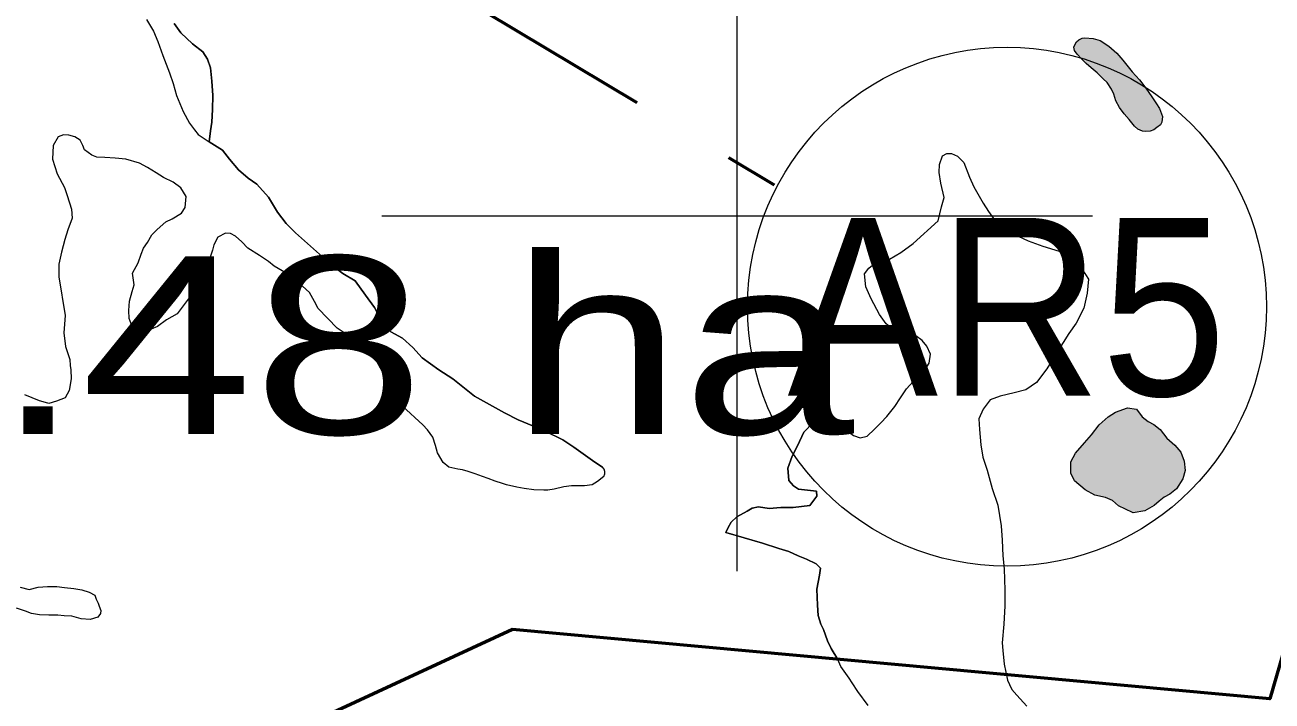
# Model space of a CAD drawing. Extents: x -1643653 to 4543381, y 1624270 to 13878484.
# Drawn here: x 747995 to 751505, y 8923635 to 8925537 of the extents above; entities that cross this region are included whole.
import ezdxf
from ezdxf.enums import TextEntityAlignment as Align

# ---------------------------------------------------------------- set-up
doc = ezdxf.new("R2010")
doc.units = 0
doc.header["$LTSCALE"] = 200
doc.linetypes.add('MEDIUM_DASHED', pattern=[4.5, 3, -1.5])
for name, color, linetype, lineweight in [('1', 7, 'Continuous', 13), ('2', 7, 'Continuous', 13), ('27', 7, 'Continuous', 53), ('29', 7, 'Continuous', 13), ('45', 7, 'Continuous', 13)]:
    doc.layers.add(name, color=color, linetype=linetype, lineweight=lineweight)
doc.layers.add('63', color=7, linetype='Continuous')

msp = doc.modelspace()

# ---------------------------------------------------------------- hatches: boundary and pattern name
at = {"layer": '29'}
for points in [[(750977.7, 8925500.9), (751001, 8925499.7), (751020.9, 8925494), (751045.3, 8925477.4), (751067.8, 8925458.1), (751084.5, 8925437.8), (751111.3, 8925405.7), (751132.2, 8925382.6), (751149.4, 8925359.3), (751166.1, 8925335.3), (751179.4, 8925315.8), (751188.5, 8925301.8), (751196.7, 8925279.6), (751194.8, 8925263.5), (751190.5, 8925256.1), (751181, 8925248.4), (751171.8, 8925242.1), (751162, 8925238.7), (751150.1, 8925237.3), (751140.4, 8925238.3), (751127, 8925243.7), (751117.7, 8925252.7), (751102.9, 8925271), (751088.9, 8925287.3), (751075.4, 8925305.3), (751065.3, 8925324.1), (751059.8, 8925343), (751053.4, 8925357), (751041.2, 8925375.2), (751029.8, 8925386), (751012.3, 8925402.6), (750995.8, 8925416.9), (750982, 8925428.5), (750968.2, 8925441.8), (750956.4, 8925455.1), (750949, 8925465.8), (750947.1, 8925475.3), (750950.4, 8925483.2), (750954.4, 8925489.6), (750961.2, 8925495.6), (750970.4, 8925500.4)], [(751113.7, 8924164.9), (751112.2, 8924165.2), (751072.6, 8924184.4), (751056.3, 8924198.8), (751036.3, 8924207.7), (751006, 8924213.9), (750979, 8924229.1), (750948.7, 8924254.4), (750938.2, 8924275.9), (750938.7, 8924307.7), (750952.1, 8924332.2), (750977, 8924361.3), (750997.1, 8924383.5), (751018.5, 8924412.4), (751043.5, 8924434.8), (751064.5, 8924447.3), (751098, 8924459.5), (751123.3, 8924455.8), (751139.7, 8924434.2), (751156.5, 8924421.4), (751172.4, 8924413.1), (751189.9, 8924399.2), (751209.1, 8924374.9), (751231.3, 8924355.3), (751248, 8924335.3), (751257.7, 8924310.1), (751260.7, 8924283.5), (751253.8, 8924260.4), (751235.9, 8924232.2), (751217.6, 8924217), (751200.9, 8924208.7), (751187.6, 8924197.3), (751173.1, 8924185.5), (751146.6, 8924170.1)]]:
    msp.add_hatch(color=256, dxfattribs=at).paths.add_polyline_path(points)

# ---------------------------------------------------------------- linework, layer by layer
at = {"layer": '1', "lineweight": 25}
msp.add_spline([(814781, 9009175.5), (814787.2, 9009173.4), (814796.9, 9009173.4), (814799.4, 9009172.4), (814805.1, 9009174.5), (814805.6, 9009176.5), (814811.7, 9009179.5), (814811.7, 9009179.5), (814801.5, 9009181), (814790.7, 9009181.5), (814784.1, 9009183.1), (814777.4, 9009185.1), (814778.4, 9009175.5)], degree=3, dxfattribs=at)
at = {"layer": '2'}
for p, q in [((750000, 8924000), (750000, 8926000)), ((749000, 8925000), (751000, 8925000))]:
    msp.add_line(p, q, dxfattribs=at)
at = {"layer": '27', "linetype": 'MEDIUM_DASHED'}
msp.add_line((746115.6, 8927478.8), (750103.6, 8925087.2), dxfattribs=at)
at = {"layer": '27'}
for points in [[(749367.7, 8923836.4), (747863.2, 8923139.9), (745575.7, 8923768.8), (746115.6, 8927478.8)], [(753732.9, 8926707.6), (753789, 8926370.6), (753649.8, 8925453.6), (751915.3, 8925077.7), (751498.6, 8923641), (749367.7, 8923836.4)], [(753649.8, 8925453.6), (751915.3, 8925077.7), (751498.6, 8923641), (749367.7, 8923836.4), (747915.5, 8923164.1)]]:
    msp.add_lwpolyline(points, dxfattribs=at)
at = {"layer": '29', "lineweight": 53}
for points in [[(749367.7, 8923836.4), (747863.2, 8923139.9), (745575.7, 8923768.8), (745752.4, 8927202.3)], [(753732.9, 8926707.6), (753789, 8926370.6), (753649.8, 8925453.6), (751915.3, 8925077.7), (751498.6, 8923641), (749367.7, 8923836.4)], [(753649.8, 8925453.6), (751915.3, 8925077.7), (751498.6, 8923641), (749367.7, 8923836.4)], [(749367.7, 8923836.4), (747863.2, 8923139.9), (745575.7, 8923768.8)]]:
    msp.add_lwpolyline(points, dxfattribs=at)
at = {"layer": '29'}
for points in [[(748337.8, 8925553), (748357.6, 8925520), (748369.8, 8925490.9), (748383.8, 8925451.5), (748402.4, 8925402.9), (748412.9, 8925372.2), (748422.3, 8925338.5), (748440.7, 8925293.5), (748458.1, 8925261.2), (748472.3, 8925242.4), (748483.2, 8925228.8), (748513.6, 8925208.8)], [(748337.8, 8925553), (748357.6, 8925520), (748369.8, 8925490.9), (748383.8, 8925451.5), (748402.4, 8925402.9), (748412.9, 8925372.2), (748422.3, 8925338.5), (748440.7, 8925293.5), (748458.1, 8925261.2), (748472.3, 8925242.4), (748483.2, 8925228.8), (748513.6, 8925208.8)], [(748337.8, 8925553), (748357.6, 8925520), (748369.8, 8925490.9), (748383.8, 8925451.5), (748402.4, 8925402.9), (748412.9, 8925372.2), (748422.3, 8925338.5), (748440.7, 8925293.5), (748458.1, 8925261.2), (748472.3, 8925242.4), (748483.2, 8925228.8), (748513.6, 8925208.8)], [(748513.6, 8925208.8), (748517.2, 8925239.1), (748521.3, 8925263.9), (748523.3, 8925299.7), (748523.9, 8925338.8), (748521.7, 8925379.1), (748517.8, 8925417), (748509.5, 8925441), (748496.4, 8925461.9), (748467.3, 8925484.4), (748434.5, 8925515.1), (748415.5, 8925541.3)], [(748513.6, 8925208.8), (748517.2, 8925239.1), (748521.3, 8925263.9), (748523.3, 8925299.7), (748523.9, 8925338.8), (748521.7, 8925379.1), (748517.8, 8925417), (748509.5, 8925441), (748496.4, 8925461.9), (748467.3, 8925484.4), (748434.5, 8925515.1), (748415.5, 8925541.3)], [(748513.6, 8925208.8), (748517.2, 8925239.1), (748521.3, 8925263.9), (748523.3, 8925299.7), (748523.9, 8925338.8), (748521.7, 8925379.1), (748517.8, 8925417), (748509.5, 8925441), (748496.4, 8925461.9), (748467.3, 8925484.4), (748434.5, 8925515.1), (748415.5, 8925541.3)], [(748415.5, 8925541.3), (748434.5, 8925515.1), (748467.3, 8925484.4), (748496.4, 8925461.9), (748509.5, 8925441), (748517.8, 8925417), (748521.7, 8925379.1), (748523.9, 8925338.8), (748523.3, 8925299.7), (748521.3, 8925263.9), (748517.2, 8925239.1), (748513.6, 8925208.8)], [(748151, 8925213.2), (748135.9, 8925222.6), (748119.2, 8925227.2), (748104.3, 8925228.6), (748089.1, 8925222.5), (748075, 8925198), (748072.9, 8925159.7), (748085.7, 8925118.8), (748107.2, 8925079.9), (748114, 8925057.4), (748126.3, 8925019), (748128.8, 8924993.9), (748116.4, 8924961.2), (748107.7, 8924933.9), (748098.4, 8924898.4), (748090.4, 8924863.9), (748091.1, 8924828.1), (748108.5, 8924720.1), (748105, 8924671.2), (748109.7, 8924632.9), (748122.2, 8924596.2), (748122.9, 8924579), (748124.5, 8924566.5), (748125.1, 8924541.4), (748119.5, 8924509.1), (748119.5, 8924509.1), (748108.9, 8924488.2)], [(748151, 8925213.2), (748135.9, 8925222.6), (748119.2, 8925227.2), (748104.3, 8925228.6), (748089.1, 8925222.5), (748075, 8925198), (748072.9, 8925159.7), (748085.7, 8925118.8), (748107.2, 8925079.9), (748114, 8925057.4), (748126.3, 8925019), (748128.8, 8924993.9), (748116.4, 8924961.2), (748107.7, 8924933.9), (748098.4, 8924898.4), (748090.4, 8924863.9), (748091.1, 8924828.1), (748108.5, 8924720.1), (748105, 8924671.2), (748109.7, 8924632.9), (748122.2, 8924596.2), (748122.9, 8924579), (748124.5, 8924566.5), (748125.1, 8924541.4), (748119.5, 8924509.1), (748119.5, 8924509.1), (748108.9, 8924488.2)], [(749624.6, 8924267.1), (749606.4, 8924252.9), (749591.6, 8924242.8), (749570.4, 8924240.1), (749547.3, 8924240.5), (749533.6, 8924240.6), (749511.7, 8924237.6), (749484.8, 8924231.4), (749467.3, 8924228.1), (749455.9, 8924227.9), (749427.8, 8924229.2), (749400.3, 8924232.9), (749379.4, 8924236.3), (749350.9, 8924243), (749339.7, 8924246.6), (749318.4, 8924253.8), (749298.8, 8924261.1), (749283.5, 8924266.7), (749262.4, 8924274.4), (749242.6, 8924281), (749226.7, 8924285.2), (749213.3, 8924287.5), (749188, 8924292.7), (749172.2, 8924306), (749156.2, 8924333.3), (749151.2, 8924354.2), (749143.2, 8924377.2), (749128.2, 8924397.7), (749115.2, 8924412), (749057.7, 8924464.7), (749036, 8924483), (749022.5, 8924498.1), (749010.4, 8924515.3), (749006.6, 8924532.8), (749001.4, 8924561.2), (748985, 8924592.6), (748969.8, 8924613.7), (748955, 8924627.2), (748927.8, 8924648.1), (748902.6, 8924665), (748874.2, 8924683.9), (748821, 8924739.1), (748810.2, 8924758.8), (748796.6, 8924784.8), (748776.3, 8924802.4), (748750.2, 8924825.7), (748730.7, 8924839.1), (748697, 8924858.5), (748680.5, 8924872.1), (748655.8, 8924888.2), (748623.1, 8924908.9), (748605.6, 8924927.2), (748587.6, 8924943), (748574.3, 8924950.1), (748559.6, 8924951.5), (748538.1, 8924940.2), (748527.2, 8924919), (748523.1, 8924903.6), (748514.2, 8924875.6), (748501.7, 8924839.4), (748488.8, 8924818.6), (748479.9, 8924799.1), (748424.3, 8924724.9), (748394.1, 8924707.3), (748368.8, 8924689.2), (748350.6, 8924680.9), (748327.6, 8924674.1), (748312.5, 8924675), (748300.6, 8924682.3), (748294, 8924696.5), (748289.2, 8924711), (748288.1, 8924734.1), (748289.6, 8924760.2), (748297.3, 8924787.2), (748303.2, 8924806.3), (748298.5, 8924838.7), (748314.2, 8924868.1), (748322.4, 8924892), (748328.9, 8924909.4), (748339.9, 8924925.1), (748352.8, 8924947.1), (748367.5, 8924961.8), (748392.3, 8924983.8), (748409.8, 8924991.9), (748436, 8925008), (748446.4, 8925023.9), (748449.1, 8925054.9), (748434.4, 8925079.4), (748412.2, 8925094.8), (748385.7, 8925108.4), (748364.7, 8925121.6), (748340.5, 8925136.2), (748318.2, 8925148.3), (748279, 8925159.4), (748249.7, 8925162.9), (748220.1, 8925164.4), (748198, 8925165.6), (748183.6, 8925171.2), (748162.9, 8925186), (748158.3, 8925198.2), (748151, 8925213.2)], [(749624.6, 8924267.1), (749606.4, 8924252.9), (749591.6, 8924242.8), (749570.4, 8924240.1), (749547.3, 8924240.5), (749533.6, 8924240.6), (749511.7, 8924237.6), (749484.8, 8924231.4), (749467.3, 8924228.1), (749455.9, 8924227.9), (749427.8, 8924229.2), (749400.3, 8924232.9), (749379.4, 8924236.3), (749350.9, 8924243), (749339.7, 8924246.6), (749318.4, 8924253.8), (749298.8, 8924261.1), (749283.5, 8924266.7), (749262.4, 8924274.4), (749242.6, 8924281), (749226.7, 8924285.2), (749213.3, 8924287.5), (749188, 8924292.7), (749172.2, 8924306), (749156.2, 8924333.3), (749151.2, 8924354.2), (749143.2, 8924377.2), (749128.2, 8924397.7), (749115.2, 8924412), (749057.7, 8924464.7), (749036, 8924483), (749022.5, 8924498.1), (749010.4, 8924515.3), (749006.6, 8924532.8), (749001.4, 8924561.2), (748985, 8924592.6), (748969.8, 8924613.7), (748955, 8924627.2), (748927.8, 8924648.1), (748902.6, 8924665), (748874.2, 8924683.9), (748821, 8924739.1), (748810.2, 8924758.8), (748796.6, 8924784.8), (748776.3, 8924802.4), (748750.2, 8924825.7), (748730.7, 8924839.1), (748697, 8924858.5), (748680.5, 8924872.1), (748655.8, 8924888.2), (748623.1, 8924908.9), (748605.6, 8924927.2), (748587.6, 8924943), (748574.3, 8924950.1), (748559.6, 8924951.5), (748538.1, 8924940.2), (748527.2, 8924919), (748523.1, 8924903.6), (748514.2, 8924875.6), (748501.7, 8924839.4), (748488.8, 8924818.6), (748479.9, 8924799.1), (748424.3, 8924724.9), (748394.1, 8924707.3), (748368.8, 8924689.2), (748350.6, 8924680.9), (748327.6, 8924674.1), (748312.5, 8924675), (748300.6, 8924682.3), (748294, 8924696.5), (748289.2, 8924711), (748288.1, 8924734.1), (748289.6, 8924760.2), (748297.3, 8924787.2), (748303.2, 8924806.3), (748298.5, 8924838.7), (748314.2, 8924868.1), (748322.4, 8924892), (748328.9, 8924909.4), (748339.9, 8924925.1), (748352.8, 8924947.1), (748367.5, 8924961.8), (748392.3, 8924983.8), (748409.8, 8924991.9), (748436, 8925008), (748446.4, 8925023.9), (748449.1, 8925054.9), (748434.4, 8925079.4), (748412.2, 8925094.8), (748385.7, 8925108.4), (748364.7, 8925121.6), (748340.5, 8925136.2), (748318.2, 8925148.3), (748279, 8925159.4), (748249.7, 8925162.9), (748220.1, 8925164.4), (748198, 8925165.6), (748183.6, 8925171.2), (748162.9, 8925186), (748158.3, 8925198.2), (748151, 8925213.2)], [(749620.4, 8924292.8), (749599.1, 8924307.2), (749539.8, 8924349.5), (749509.2, 8924370.2), (749459.7, 8924394), (749426.2, 8924408.2), (749383.6, 8924426), (749345.2, 8924445.5), (749260.4, 8924493), (749199.7, 8924541.3), (749160.3, 8924566.7), (749113.7, 8924600.2), (749086.6, 8924629.6), (749057.7, 8924656.2), (749025.1, 8924673.6), (749002.4, 8924697.9), (748979.2, 8924742.4), (748954.1, 8924777.4), (748924.9, 8924817.5), (748890.3, 8924837.9), (748858.2, 8924862.3), (748807.1, 8924907.8), (748757, 8924952.2), (748730.9, 8924978.6), (748706.6, 8925010.9), (748680.4, 8925052.6), (748648.1, 8925089), (748623.9, 8925105.8), (748596, 8925129.5), (748570.9, 8925159.8), (748551.8, 8925184.8), (748513.6, 8925208.8)], [(748513.6, 8925208.8), (748551.8, 8925184.8), (748570.9, 8925159.8), (748596, 8925129.5), (748623.9, 8925105.8), (748648.1, 8925089), (748680.4, 8925052.6), (748706.6, 8925010.9), (748730.9, 8924978.6), (748757, 8924952.2), (748807.1, 8924907.8), (748858.2, 8924862.3), (748890.3, 8924837.9), (748924.9, 8924817.5), (748954.1, 8924777.4), (748979.2, 8924742.4), (749002.4, 8924697.9), (749025.1, 8924673.6), (749057.7, 8924656.2), (749086.6, 8924629.6), (749113.7, 8924600.2), (749160.3, 8924566.7), (749199.7, 8924541.3), (749260.4, 8924493), (749345.2, 8924445.5), (749383.6, 8924426), (749426.2, 8924408.2), (749459.7, 8924394), (749509.2, 8924370.2), (749539.8, 8924349.5), (749599.1, 8924307.2), (749620.4, 8924292.8)], [(750290.2, 8924409.1), (750297.5, 8924403.9), (750327.4, 8924382.1), (750346, 8924375.9), (750365.7, 8924380.5), (750386, 8924400.2), (750403.5, 8924417.9), (750421.1, 8924435.4), (750443.5, 8924463.8), (750458.9, 8924488.3), (750476.2, 8924513), (750494.6, 8924534), (750522.4, 8924557.1), (750540.3, 8924585.5), (750543.5, 8924611.3), (750533, 8924633.8), (750520, 8924649.6), (750502.5, 8924662.2), (750474.4, 8924669.9), (750437.7, 8924680.9), (750418.5, 8924696.2), (750400.6, 8924722.8), (750376.3, 8924766.2), (750361.7, 8924800.4), (750358.1, 8924836.8), (750370.4, 8924853.3), (750385.2, 8924865.4), (750401.9, 8924870.4), (750428.6, 8924878.2), (750459.8, 8924896.8), (750494.6, 8924922.3), (750565, 8924986.3), (750575.1, 8925025.3), (750582, 8925051.6), (750573.2, 8925091.9), (750568.2, 8925122.6), (750568.9, 8925144.4), (750577.3, 8925168.7), (750589.3, 8925175.6), (750602.8, 8925175.2), (750619.4, 8925168.3), (750637.6, 8925150.5), (750653.4, 8925109.1), (750666.1, 8925081.4), (750691.5, 8925035.7), (750706.5, 8925012.2), (750725.6, 8924986.1), (750750.5, 8924963.1), (750776.3, 8924949.9), (750818.6, 8924929.6), (750859.5, 8924915.3), (750905.9, 8924901), (750933.1, 8924890.8), (750960.3, 8924865.9), (750971.5, 8924848.7), (750988.2, 8924822.2), (750984.9, 8924782.2), (750975.1, 8924740.8), (750953.8, 8924698.2), (750932.9, 8924669.3), (750900.9, 8924618.6), (750870.8, 8924569.4), (750842.4, 8924531.1), (750812.4, 8924511), (750779, 8924502.6), (750739.9, 8924493), (750711.2, 8924482.5), (750692.3, 8924456.4), (750679.9, 8924428.6), (750681.3, 8924399.3), (750684.9, 8924356.2), (750690.8, 8924320.9), (750702.9, 8924284.2), (750717.7, 8924232.9), (750733.4, 8924186), (750742.3, 8924127.7), (750745.7, 8924087.2), (750746.8, 8924043.6), (750750.9, 8924006.6), (750753.1, 8923947.1), (750753.2, 8923903.1), (750750.5, 8923851.4), (750745.1, 8923798.8), (750747.4, 8923777.1), (750751, 8923738.5), (750760.3, 8923693.7), (750765.8, 8923681.8)], [(748108.9, 8924488.2), (748084.4, 8924479.1), (748062.7, 8924472.4), (748053, 8924475.2), (748036.4, 8924479.6), (747995.5, 8924496.3)], [(748108.9, 8924488.2), (748084.4, 8924479.1), (748062.7, 8924472.4), (748053, 8924475.2), (748036.4, 8924479.6), (747995.5, 8924496.3)], [(750287, 8924411.4), (750273.7, 8924417.8), (750260.9, 8924423.5), (750243.3, 8924424.9), (750213.6, 8924418.5), (750187.5, 8924391.3), (750169.5, 8924352.7), (750154.6, 8924323.9), (750142.6, 8924290), (750144.8, 8924255.2), (750158.6, 8924240.8), (750172.7, 8924231.4), (750222.8, 8924225.9), (750224.3, 8924211.1), (750204, 8924185.3), (750157.1, 8924179.1), (750122.7, 8924179.8), (750089.8, 8924176.7), (750059.3, 8924181.4), (750042.1, 8924177.5), (750027.6, 8924169.4), (749998.9, 8924153), (749983.1, 8924137.8), (749974, 8924123.4), (749967.6, 8924108.7)], [(749967.6, 8924108.7), (749974, 8924123.4), (749983.1, 8924137.8), (749998.9, 8924153), (750027.6, 8924169.4), (750042.1, 8924177.5), (750059.3, 8924181.4), (750089.8, 8924176.7), (750122.7, 8924179.8), (750157.1, 8924179.1), (750204, 8924185.3), (750224.3, 8924211.1), (750222.8, 8924225.9), (750172.7, 8924231.4), (750158.6, 8924240.8), (750144.8, 8924255.2), (750142.6, 8924290), (750154.6, 8924323.9), (750169.5, 8924352.7), (750187.5, 8924391.3), (750213.6, 8924418.5), (750243.3, 8924424.9), (750260.9, 8924423.5), (750273.7, 8924417.8), (750287, 8924411.4), (750290.2, 8924409.1)], [(749967.6, 8924108.7), (750070.9, 8924079.4), (750116.5, 8924063.9), (750144.7, 8924056.1), (750171, 8924043.5), (750194.4, 8924033.9), (750222, 8924021.3), (750234.6, 8924008.8), (750231.4, 8923988.8), (750223.8, 8923949.5), (750225.5, 8923904.6), (750227.4, 8923875.5), (750235.2, 8923851.6), (750242.3, 8923836), (750254, 8923804), (750264, 8923782.4), (750282.6, 8923751.4)], [(750282.6, 8923751.4), (750264, 8923782.4), (750254, 8923804), (750242.3, 8923836), (750235.2, 8923851.6), (750227.4, 8923875.5), (750225.5, 8923904.6), (750223.8, 8923949.5), (750231.4, 8923988.8), (750234.6, 8924008.8), (750222, 8924021.3), (750194.4, 8924033.9), (750171, 8924043.5), (750144.7, 8924056.1), (750116.5, 8924063.9), (750070.9, 8924079.4), (749967.6, 8924108.7)], [(747982.3, 8923955.2), (748007.8, 8923949), (748032.5, 8923955), (748059.1, 8923957), (748085.5, 8923957.3), (748107.1, 8923954.6), (748133.4, 8923951.1), (748156, 8923947.9), (748176.1, 8923941.6), (748192.4, 8923933.2), (748195.8, 8923921.7), (748201.2, 8923910.2), (748204.8, 8923901.5), (748209.5, 8923889.5), (748207.9, 8923880.9), (748200.3, 8923870.7), (748179.2, 8923864.7), (748153.8, 8923865.9), (748127.8, 8923874.1), (748105.9, 8923874.3), (748088.3, 8923876.7), (748062.6, 8923876.2), (748036.8, 8923877.7), (748013.5, 8923881.6), (747997.4, 8923887.7), (747971.6, 8923896.4)], [(747982.3, 8923955.2), (748007.8, 8923949), (748032.5, 8923955), (748059.1, 8923957), (748085.5, 8923957.3), (748107.1, 8923954.6), (748133.4, 8923951.1), (748156, 8923947.9), (748176.1, 8923941.6), (748192.4, 8923933.2), (748195.8, 8923921.7), (748201.2, 8923910.2), (748204.8, 8923901.5), (748209.5, 8923889.5), (748207.9, 8923880.9), (748200.3, 8923870.7), (748179.2, 8923864.7), (748153.8, 8923865.9), (748127.8, 8923874.1), (748105.9, 8923874.3), (748088.3, 8923876.7), (748062.6, 8923876.2), (748036.8, 8923877.7), (748013.5, 8923881.6), (747997.4, 8923887.7), (747971.6, 8923896.4)], [(750323.6, 8923686.4), (750315.2, 8923699.6), (750291.3, 8923732.1), (750282.6, 8923751.4)], [(750367.9, 8923622), (750339.2, 8923661.8), (750323.6, 8923686.4)], [(750765.8, 8923681.8), (750772.5, 8923667.2), (750786.3, 8923651.4), (750814.9, 8923620.6)]]:
    msp.add_lwpolyline(points, dxfattribs=at)
for points in [[(750977.7, 8925500.9), (751001, 8925499.7), (751020.9, 8925494), (751045.3, 8925477.4), (751067.8, 8925458.1), (751084.5, 8925437.8), (751111.3, 8925405.7), (751132.2, 8925382.6), (751149.4, 8925359.3), (751166.1, 8925335.3), (751179.4, 8925315.8), (751188.5, 8925301.8), (751196.7, 8925279.6), (751194.8, 8925263.5), (751190.5, 8925256.1), (751181, 8925248.4), (751171.8, 8925242.1), (751162, 8925238.7), (751150.1, 8925237.3), (751140.4, 8925238.3), (751127, 8925243.7), (751117.7, 8925252.7), (751102.9, 8925271), (751088.9, 8925287.3), (751075.4, 8925305.3), (751065.3, 8925324.1), (751059.8, 8925343), (751053.4, 8925357), (751041.2, 8925375.2), (751029.8, 8925386), (751012.3, 8925402.6), (750995.8, 8925416.9), (750982, 8925428.5), (750968.2, 8925441.8), (750956.4, 8925455.1), (750949, 8925465.8), (750947.1, 8925475.3), (750950.4, 8925483.2), (750954.4, 8925489.6), (750961.2, 8925495.6), (750970.4, 8925500.4)], [(751113.7, 8924164.9), (751112.2, 8924165.2), (751072.6, 8924184.4), (751056.3, 8924198.8), (751036.3, 8924207.7), (751006, 8924213.9), (750979, 8924229.1), (750948.7, 8924254.4), (750938.2, 8924275.9), (750938.7, 8924307.7), (750952.1, 8924332.2), (750977, 8924361.3), (750997.1, 8924383.5), (751018.5, 8924412.4), (751043.5, 8924434.8), (751064.5, 8924447.3), (751098, 8924459.5), (751123.3, 8924455.8), (751139.7, 8924434.2), (751156.5, 8924421.4), (751172.4, 8924413.1), (751189.9, 8924399.2), (751209.1, 8924374.9), (751231.3, 8924355.3), (751248, 8924335.3), (751257.7, 8924310.1), (751260.7, 8924283.5), (751253.8, 8924260.4), (751235.9, 8924232.2), (751217.6, 8924217), (751200.9, 8924208.7), (751187.6, 8924197.3), (751173.1, 8924185.5), (751146.6, 8924170.1)]]:
    msp.add_lwpolyline(points, close=True, dxfattribs=at)
msp.add_arc((749609.1, 8924277.8), 18.8, 325.4338, 53.077, dxfattribs=at)
msp.add_arc((749609.1, 8924277.8), 18.8, 325.4338, 53.077, dxfattribs=at)
at = {"layer": '45'}
msp.add_circle((750759, 8924744.3), 730.2, dxfattribs=at)

# ---------------------------------------------------------------- texts
at = {"layer": '45', "width": 0.95}
msp.add_text('AR5', height=500, dxfattribs=at).set_placement((750759, 8924494.3), align=Align.CENTER)
at = {"layer": '63', "width": 1.3}
msp.add_text(' 2454.48 ha', height=500, dxfattribs=at).set_placement((745736.7, 8924386.1))

doc.saveas('drawing.dxf')
